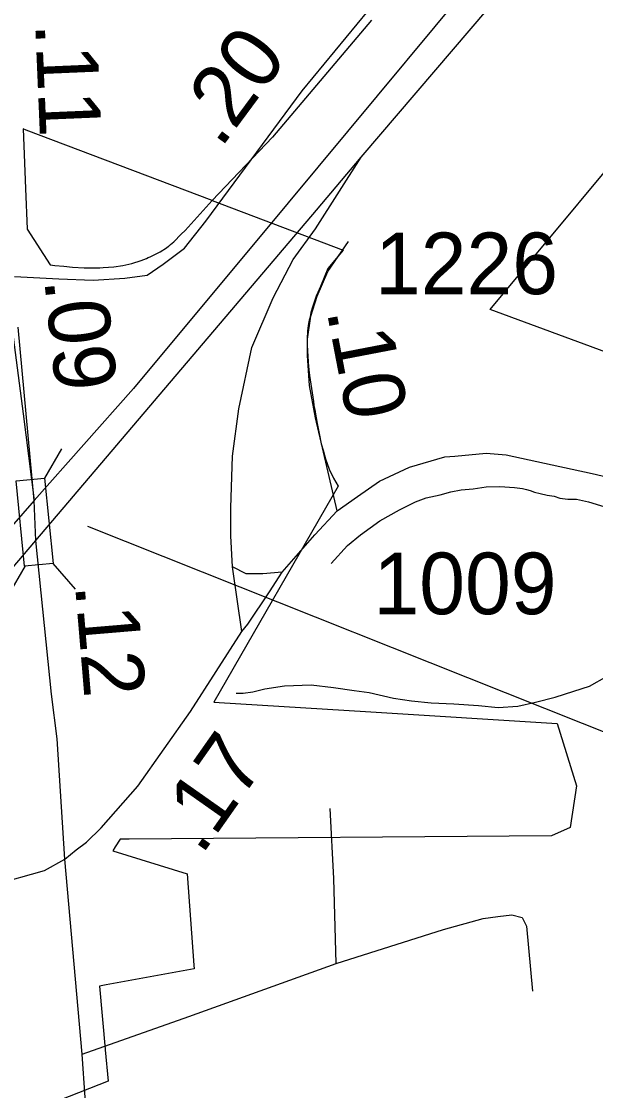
# Model space of a CAD drawing. Extents: x 2082433 to 2279600, y 546599 to 755198.
# Drawn here: x 2181866 to 2183032, y 620908 to 623078 of the extents above; entities that cross this region are included whole.
import ezdxf

# ---------------------------------------------------------------- set-up
doc = ezdxf.new("R2010")
doc.units = 0
for name, color, linetype in [('Exist Boundary Political City Limit New', 7, 'Continuous'), ('Exist Hydrographic Misc Water Feature', 7, 'Continuous'), ('Exist Road Non-System Type 51', 7, 'Continuous'), ('Exist Road Primary Interstate Divided Center Attributed', 7, 'Continuous'), ('Exist Road Primary Interstate Ramp 1 Lane Attributed', 7, 'Continuous'), ('Exist Road Primary NC Attributed', 7, 'Continuous'), ('Exist Road Primary US Attributed', 7, 'Continuous'), ('Exist Road Primary US Mileage Hundredths English Label', 7, 'Continuous'), ('Exist Road Primary US Structure Standard Bridge CELL', 7, 'Continuous'), ('Exist Road Secondary Mileage Hundredths English Label', 7, 'Continuous'), ('Exist Road Secondary Type 51 Attributed', 7, 'Continuous'), ('Exist Road Secondary Type 51 Number Label', 7, 'Continuous'), ('Map Preparation Boundary City Limit Buffer Line', 7, 'Continuous')]:
    doc.layers.add(name, color=color, linetype=linetype)

msp = doc.modelspace()

# ---------------------------------------------------------------- linework, layer by layer
at = {"layer": 'Exist Boundary Political City Limit New'}
for points in [[(2182577.2, 623080.3), (2182376.2, 622842.7), (2182253.8, 622714.1)], [(2183574.5, 622704.4), (2183589.8, 622436.5), (2183459.2, 622496.4), (2183461.5, 622409.8), (2183492, 622244.9), (2182818, 622493.1), (2183177.8, 622924.6), (2183574.5, 622704.4)], [(2182253.8, 622714.1), (2181875.8, 622857.1), (2181869.5, 622859.5), (2181874.5, 622738.9), (2181877.5, 622656.4), (2181924.8, 622583.9), (2181934, 622582.7), (2181952, 622580.7), (2181969.8, 622579), (2181993.5, 622577.7), (2181994.8, 622577.7), (2182014.2, 622577.6), (2182022.8, 622577.8), (2182024.5, 622577.8), (2182025.2, 622577.9), (2182032.2, 622578.1), (2182054, 622579.8), (2182071.8, 622582.4), (2182090.2, 622586.7), (2182109.5, 622592.8), (2182114.5, 622594.8), (2182120, 622596.4), (2182123.5, 622598.3), (2182127.8, 622600.1), (2182147.8, 622610.4), (2182161, 622618.4), (2182164.8, 622621.4), (2182166.5, 622622.4), (2182169, 622624.9), (2182175.8, 622630.4), (2182190.5, 622645.8), (2182198.5, 622653.6), (2182253.8, 622714.1)], [(2182253.8, 622714.1), (2182519.8, 622613.8), (2182488.2, 622576.5), (2182473.5, 622539.7), (2182471, 622533.4), (2182468, 622527.6), (2182465.5, 622522.2), (2182463.2, 622516.2), (2182461.2, 622509.8), (2182459.2, 622504), (2182457.8, 622500.1), (2182456.5, 622495.6), (2182455, 622490.8), (2182454, 622486.9), (2182453.2, 622483), (2182452.5, 622479.2), (2182451.8, 622475.3), (2182450.8, 622471.4), (2182450, 622468.5), (2182449.2, 622464.9), (2182448.5, 622460.1), (2182448, 622455), (2182447.2, 622449.3), (2182446.8, 622444.1), (2182446.5, 622439), (2182446.2, 622433.1), (2182446.2, 622421.9), (2182446.5, 622417.8), (2182446.8, 622412.6), (2182447, 622407.1), (2182447.5, 622399.6), (2182448.5, 622385.4), (2182449.2, 622378.2), (2182450, 622371), (2182450.5, 622365.4), (2182451.2, 622358.9), (2182452.5, 622350.5), (2182453.8, 622341.6), (2182455.2, 622332.5), (2182456.5, 622323.9), (2182457.8, 622315.2), (2182459, 622306.9), (2182460.2, 622298.6), (2182461.2, 622292.2), (2182462.5, 622286.3), (2182462.8, 622284.9), (2182466.5, 622261.6), (2182470.8, 622241.2), (2182475.2, 622220.7), (2182478.8, 622207.9), (2182483.8, 622190.2), (2182491.2, 622169.4), (2182500, 622151.2), (2182509.5, 622134.6), (2182257, 621696.6), (2182576, 621676.9), (2182954, 621653.1), (2182993.2, 621526.9), (2182980.8, 621442), (2182942.8, 621425.4), (2182085.2, 621418.4), (2182067, 621418.2), (2182056.2, 621402.9), (2182051.5, 621395), (2182203, 621347.9), (2182216.2, 621162.5), (2182216.8, 621155.4), (2182038.5, 621122.6), (2182024.5, 621120), (2182036.2, 620992.1), (2182036.2, 620990.9), (2182042, 620927.4), (2181944, 620889.1)]]:
    msp.add_lwpolyline(points, dxfattribs=at)
at = {"layer": 'Exist Hydrographic Misc Water Feature'}
for points in [[(2182495, 621977.8), (2182528.6, 622014.1), (2182554.5, 622036.2), (2182594.3, 622064.2), (2182634.3, 622086.5), (2182666.2, 622102.8), (2182688, 622110.8), (2182716.3, 622117.2), (2182738, 622123.2), (2182759.5, 622127.3), (2182783.7, 622129.3), (2182810, 622133.4), (2182837.5, 622133.7), (2182867.8, 622132), (2182883.6, 622130), (2182891.8, 622127.9), (2182899.6, 622125.9), (2182908, 622122.3), (2182919.9, 622120), (2182933.6, 622116.3), (2182947.8, 622114.2), (2182959.9, 622110.3), (2182975.7, 622108.3), (2182993.5, 622108.5), (2183017.7, 622102.8), (2183082.1, 622083)], [(2182302.5, 621714.9), (2182316.4, 621714.8), (2182336.3, 621717.1), (2182360.3, 621723.2), (2182400.5, 621729.3), (2182454.4, 621731.7), (2182500.1, 621726), (2182542.2, 621720.1), (2182572.1, 621716.3), (2182621.9, 621704.7), (2182658.4, 621698.8), (2182698.2, 621695.3), (2182744.2, 621693.2), (2182794.2, 621689.7), (2182834.4, 621685.6), (2182874.4, 621688.1), (2182910, 621696.5), (2182950, 621706.7), (2182987.8, 621718.8), (2183020.2, 621728.9), (2183055.6, 621749.1)]]:
    msp.add_lwpolyline(points, dxfattribs=at)
at = {"layer": 'Exist Road Non-System Type 51'}
for points in [[(2182505.2, 621166.2), (2182500.7, 621338.8), (2182493.2, 621480.7)], [(2182505.2, 621166.2), (2182723.3, 621234.9), (2182804, 621257.4), (2182833.9, 621261.8), (2182862.3, 621264.8), (2182883.2, 621259.6), (2182892.2, 621241.7), (2182904.1, 621110.2)], [(2181989.6, 620981.9), (2182206.3, 621058.6), (2182505.2, 621166.2)]]:
    msp.add_lwpolyline(points, dxfattribs=at)
at = {"layer": 'Exist Road Primary Interstate Divided Center Attributed'}
for points in [[(2184396.5, 625266.8), (2183935.4, 624657.3), (2183581.4, 624179.2), (2183118.6, 623573), (2182886.8, 623284.9), (2182407.8, 622709.4), (2182093.7, 622333.1), (2181891.7, 622105.8)], [(2182556, 622802.2), (2182927.1, 623236.6), (2183213.4, 623600.9), (2183883.4, 624458.1), (2184447.8, 625228.4)], [(2181895.3, 622024.6), (2182465.4, 622695), (2182556, 622802.2)], [(2181891.7, 622105.8), (2181817.7, 622021), (2181723.5, 621902.4)], [(2181217.3, 621201.2), (2181359.2, 621378), (2181598.7, 621661.3), (2181798.4, 621911.4), (2181895.3, 622024.6)]]:
    msp.add_lwpolyline(points, dxfattribs=at)
at = {"layer": 'Exist Road Primary Interstate Ramp 1 Lane Attributed'}
msp.add_line((2182314, 621839.7), (2182294.5, 621971.1), dxfattribs=at)
for points in [[(2182294.5, 621971.1), (2182291.2, 622033.6), (2182291.7, 622090.5), (2182295.1, 622195.3), (2182307.4, 622291.3), (2182334.1, 622416.2), (2182377.6, 622516.6), (2182417.8, 622594.7), (2182463.3, 622656.7), (2182556, 622802.2)], [(2181833.2, 622509.8), (2181839.4, 622497.4), (2181842.5, 622485.5), (2181845.1, 622468.2), (2181869.4, 622281.4), (2181891.7, 622105.8)], [(2182395.6, 621960.4), (2182356.6, 621956.8), (2182322.4, 621956.6), (2182294.5, 621971.1)]]:
    msp.add_lwpolyline(points, dxfattribs=at)
at = {"layer": 'Exist Road Primary NC Attributed'}
msp.add_lwpolyline([(2181706.7, 621305.1), (2181811.5, 621326.3), (2181912.7, 621355.1), (2181954.6, 621378.1)], dxfattribs=at)
at = {"layer": 'Exist Road Primary US Attributed'}
for points in [[(2181891.7, 622105.8), (2181859.7, 622457)], [(2181895.3, 622024.6), (2181891.7, 622105.8)], [(2181954.6, 621378.1), (2181938.4, 621621.9), (2181926.9, 621712.8), (2181895.3, 622024.6)], [(2182309.5, 617353.2), (2182241, 618075.7), (2182198.8, 618605.9), (2182135.9, 619295.6), (2182099.8, 619763.9), (2182094.2, 619808), (2182074, 620020), (2182061.8, 620161.7), (2182014.4, 620665.6), (2182001.8, 620806.4), (2181989.6, 620981.9), (2181954.6, 621378.1)]]:
    msp.add_lwpolyline(points, dxfattribs=at)
at = {"layer": 'Exist Road Primary US Mileage Hundredths English Label'}
msp.add_line((2182000, 622053.4), (2183276.4, 621546), dxfattribs=at)
at = {"layer": 'Exist Road Primary US Structure Standard Bridge CELL'}
for p, q in [((2181947.6, 622210.1), (2181913.2, 622150.7)), ((2181930, 621978), (2181975.3, 621925.9)), ((2181873.7, 621972.7), (2181839.3, 621913.2))]:
    msp.add_line(p, q, dxfattribs=at)
msp.add_lwpolyline([(2181913.2, 622150.7), (2181930.3, 621978), (2181872.6, 621972.6), (2181855.6, 622145.2)], close=True, dxfattribs=at)
at = {"layer": 'Exist Road Secondary Type 51 Attributed'}
for points in [[(2181852.2, 622560.2), (2181941.9, 622555.4), (2182012.1, 622552.5), (2182076.3, 622556.6), (2182121.2, 622562.5), (2182154, 622585), (2182197.4, 622617.8), (2182240.7, 622672.4), (2182436.4, 622936.8), (2182637.2, 623181.1)], [(2182507.7, 622084.3), (2182463.6, 622273), (2182450.9, 622339.1), (2182446.9, 622400), (2182446.9, 622433), (2182453.8, 622479.4), (2182466.5, 622520), (2182488.7, 622570), (2182530.6, 622631.3)], [(2182507.7, 622084.3), (2182548.5, 622113.5), (2182593.3, 622144.9), (2182654.6, 622173.3), (2182726.3, 622194.2), (2182746.3, 622195.7), (2182810, 622201.7), (2182850.4, 622198.3), (2182944.3, 622178), (2183025.5, 622160.2), (2183400.3, 622072.9), (2183834.8, 621965.3), (2184281.8, 621856.1), (2184637.6, 621771.8), (2184840.7, 621719.9), (2184897.3, 621703.1), (2184965.4, 621682.6)], [(2182395.6, 621960.4), (2182462, 622035.7), (2182507.7, 622084.3)], [(2182314, 621839.7), (2182325.8, 621854.8), (2182369.9, 621920.1), (2182395.6, 621960.4)], [(2181954.6, 621378.1), (2181977.2, 621396.9), (2181998.5, 621412.6), (2182027.8, 621441.2), (2182102.5, 621525.8), (2182209.2, 621677.4), (2182314, 621839.7)]]:
    msp.add_lwpolyline(points, dxfattribs=at)
at = {"layer": 'Map Preparation Boundary City Limit Buffer Line'}
for points in [[(2182577.2, 623080.3), (2182376.2, 622842.7), (2182253.8, 622714.1)], [(2183574.5, 622704.4), (2183589.8, 622436.5), (2183459.2, 622496.4), (2183461.5, 622409.8), (2183492, 622244.9), (2182818, 622493.1), (2183177.8, 622924.6), (2183574.5, 622704.4)], [(2182253.8, 622714.1), (2181875.8, 622857.1), (2181869.5, 622859.5), (2181874.5, 622738.9), (2181877.5, 622656.4), (2181924.8, 622583.9), (2181934, 622582.7), (2181952, 622580.7), (2181969.8, 622579), (2181993.5, 622577.7), (2181994.8, 622577.7), (2182014.2, 622577.6), (2182022.8, 622577.8), (2182024.5, 622577.8), (2182025.2, 622577.9), (2182032.2, 622578.1), (2182054, 622579.8), (2182071.8, 622582.4), (2182090.2, 622586.7), (2182109.5, 622592.8), (2182114.5, 622594.8), (2182120, 622596.4), (2182123.5, 622598.3), (2182127.8, 622600.1), (2182147.8, 622610.4), (2182161, 622618.4), (2182164.8, 622621.4), (2182166.5, 622622.4), (2182169, 622624.9), (2182175.8, 622630.4), (2182190.5, 622645.8), (2182198.5, 622653.6), (2182253.8, 622714.1)], [(2182253.8, 622714.1), (2182519.8, 622613.8), (2182488.2, 622576.5), (2182473.5, 622539.7), (2182471, 622533.4), (2182468, 622527.6), (2182465.5, 622522.2), (2182463.2, 622516.2), (2182461.2, 622509.8), (2182459.2, 622504), (2182457.8, 622500.1), (2182456.5, 622495.6), (2182455, 622490.8), (2182454, 622486.9), (2182453.2, 622483), (2182452.5, 622479.2), (2182451.8, 622475.3), (2182450.8, 622471.4), (2182450, 622468.5), (2182449.2, 622464.9), (2182448.5, 622460.1), (2182448, 622455), (2182447.2, 622449.3), (2182446.8, 622444.1), (2182446.5, 622439), (2182446.2, 622433.1), (2182446.2, 622421.9), (2182446.5, 622417.8), (2182446.8, 622412.6), (2182447, 622407.1), (2182447.5, 622399.6), (2182448.5, 622385.4), (2182449.2, 622378.2), (2182450, 622371), (2182450.5, 622365.4), (2182451.2, 622358.9), (2182452.5, 622350.5), (2182453.8, 622341.6), (2182455.2, 622332.5), (2182456.5, 622323.9), (2182457.8, 622315.2), (2182459, 622306.9), (2182460.2, 622298.6), (2182461.2, 622292.2), (2182462.5, 622286.3), (2182462.8, 622284.9), (2182466.5, 622261.6), (2182470.8, 622241.2), (2182475.2, 622220.7), (2182478.8, 622207.9), (2182483.8, 622190.2), (2182491.2, 622169.4), (2182500, 622151.2), (2182509.5, 622134.6), (2182257, 621696.6), (2182576, 621676.9), (2182954, 621653.1), (2182993.2, 621526.9), (2182980.8, 621442), (2182942.8, 621425.4), (2182085.2, 621418.4), (2182067, 621418.2), (2182056.2, 621402.9), (2182051.5, 621395), (2182203, 621347.9), (2182216.2, 621162.5), (2182216.8, 621155.4), (2182038.5, 621122.6), (2182024.5, 621120), (2182036.2, 620992.1), (2182036.2, 620990.9), (2182042, 620927.4), (2181944, 620889.1)]]:
    msp.add_lwpolyline(points, dxfattribs=at)

# ---------------------------------------------------------------- texts
at = {"layer": 'Exist Road Primary US Mileage Hundredths English Label'}
for s, rotation, p in [('.11', 272.4325, (2181894, 623073.7)), ('.09', 276.0707, (2181912.2, 622553.7)), ('.12', 274.8051, (2181974.9, 621934.3))]:
    msp.add_text(s, height=125, rotation=rotation, dxfattribs=at).set_placement(p)
at = {"layer": 'Exist Road Secondary Mileage Hundredths English Label'}
for s, rotation, p in [('.20', 53.4944, (2182270.7, 622818)), ('.10', 280.8792, (2182485.8, 622490.4)), ('.17', 54.8855, (2182231.8, 621383.6))]:
    msp.add_text(s, height=125, rotation=rotation, dxfattribs=at).set_placement(p)
at = {"layer": 'Exist Road Secondary Type 51 Number Label'}
for s, p in [('1226', (2182584.1, 622524.2)), ('1009', (2182581.1, 621874.8))]:
    msp.add_text(s, height=125, dxfattribs=at).set_placement(p)

doc.saveas('drawing.dxf')
